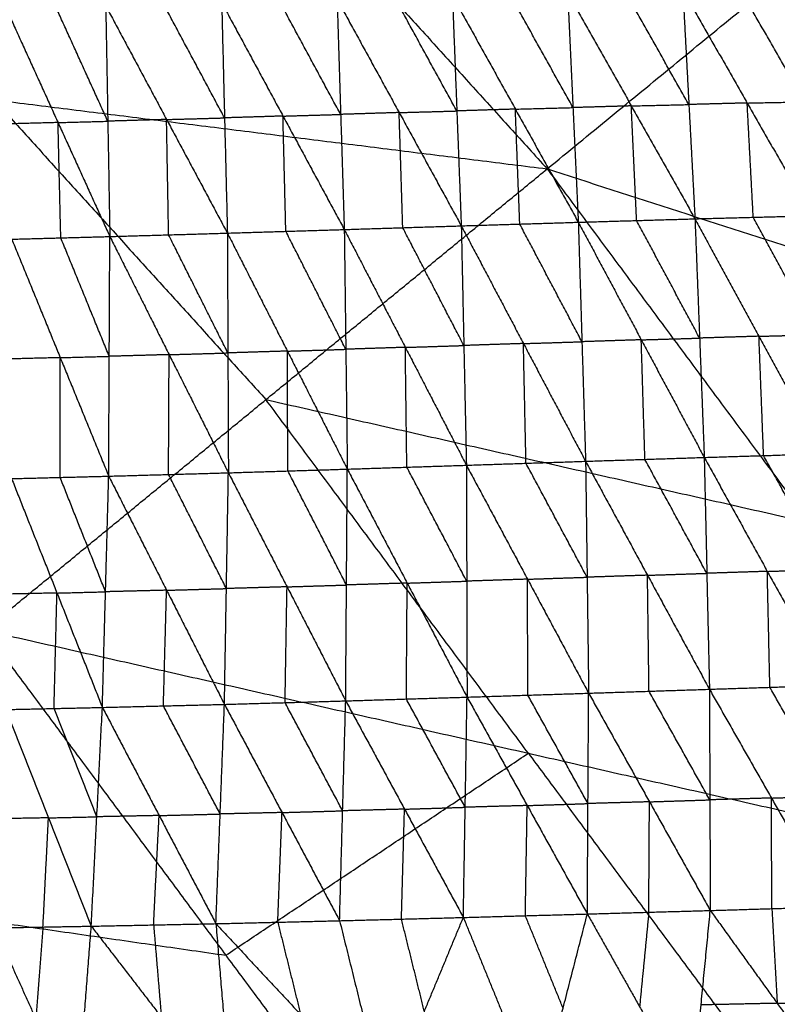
# Model space of a CAD drawing. Header units: millimetres. Extents: x -106 to 110, y -96 to 120.
# Tile 948 of 1020: x 59.65 to 66.49, y 55.78 to 64.67. Entities that reach past the tile are written whole.
import ezdxf

# ---------------------------------------------------------------- set-up
doc = ezdxf.new("R2010")
doc.units = ezdxf.units.MM
doc.header["$MEASUREMENT"] = 0
doc.layers.add('Default', color=7, linetype='Continuous', true_color=0x000000)

msp = doc.modelspace()

# ---------------------------------------------------------------- linework, layer by layer
at = {"layer": 'Default'}
for points in [[(59.0748, 69.211, 5.5886), (61.743, 66.2671, 5.5886), (64.4111, 63.3232, 5.5886)], [(64.4111, 63.3232, 5.5886), (66.6863, 65.1905, 6.2709), (68.9615, 67.0577, 6.9532)], [(63.596, 63.8457, -0.7202), (63.3159, 64.3567, -0.6645), (63.0358, 64.8677, -0.6088)], [(63.556, 64.8824, -0.5232), (63.596, 63.8457, -0.7202), (63.636, 62.8091, -0.9173)], [(63.556, 64.8824, -0.5232), (64.1237, 63.8621, -0.6346), (64.6914, 62.8417, -0.746)], [(64.6435, 63.8759, -0.544), (64.3596, 64.386, -0.4883), (64.0758, 64.8962, -0.4326)], [(64.5956, 64.91, -0.3419), (64.6435, 63.8759, -0.544), (64.6914, 62.8417, -0.746)], [(64.5956, 64.91, -0.3419), (65.1697, 63.8913, -0.4524), (65.7438, 62.8725, -0.5628)], [(65.6888, 63.9036, -0.3558), (65.4017, 64.413, -0.3006), (65.1147, 64.9223, -0.2454)], [(65.6338, 64.9347, -0.1488), (65.6888, 63.9036, -0.3558), (65.7438, 62.8725, -0.5628)], [(65.6338, 64.9347, -0.1488), (66.2146, 63.9174, -0.257), (66.7955, 62.9002, -0.3651)], [(66.7326, 63.9276, -0.1537), (66.4421, 64.4362, -0.0996), (66.1517, 64.9448, -0.0456)], [(60.4478, 63.7532, -1.1964), (60.2142, 64.2673, -1.1383), (59.9807, 64.7814, -1.0803)], [(60.4294, 64.7937, -1.0146), (60.4478, 63.7532, -1.1964), (60.4663, 62.7127, -1.3781)], [(60.4294, 64.7937, -1.0146), (60.978, 63.7686, -1.1225), (61.5266, 62.7434, -1.2305)], [(61.5008, 63.7833, -1.0438), (61.2265, 64.2958, -0.9898), (60.9522, 64.8084, -0.9359)], [(61.475, 64.8231, -0.8571), (61.5008, 63.7833, -1.0438), (61.5266, 62.7434, -1.2305)], [(61.475, 64.8231, -0.8571), (62.0279, 63.7995, -0.9676), (62.5808, 62.7759, -1.078)], [(62.5482, 63.8145, -0.8862), (62.2717, 64.3263, -0.831), (61.9953, 64.8381, -0.7757)], [(62.5156, 64.853, -0.6943), (62.5482, 63.8145, -0.8862), (62.5808, 62.7759, -1.078)], [(62.5156, 64.853, -0.6943), (63.0758, 63.8311, -0.8058), (63.636, 62.8091, -0.9173)], [(59.5319, 64.7691, -1.146), (59.9991, 63.7409, -1.2621), (60.4663, 62.7127, -1.3781)], [(54.4333, 64.5695, 4.6759), (59.4222, 63.9464, 5.1322), (64.4111, 63.3232, 5.5886)], [(59.4222, 63.9464, 5.1322), (60.6482, 62.5938, 5.1322), (61.8741, 61.2411, 5.1322)], [(65.1697, 63.8913, -0.4524), (64.9066, 63.8836, -0.4982), (64.6435, 63.8759, -0.544)], [(65.1697, 63.8913, -0.4524), (65.4292, 63.8974, -0.4041), (65.6888, 63.9036, -0.3558)], [(65.2176, 62.8571, -0.6544), (65.1936, 63.3742, -0.5534), (65.1697, 63.8913, -0.4524)], [(66.2146, 63.9174, -0.257), (65.9517, 63.9105, -0.3064), (65.6888, 63.9036, -0.3558)], [(66.2146, 63.9174, -0.257), (66.4736, 63.9225, -0.2053), (66.7326, 63.9276, -0.1537)], [(66.2696, 62.8864, -0.4639), (66.2421, 63.4019, -0.3605), (66.2146, 63.9174, -0.257)], [(62.0279, 63.7995, -0.9676), (61.7644, 63.7914, -1.0057), (61.5008, 63.7833, -1.0438)], [(62.0279, 63.7995, -0.9676), (62.2881, 63.807, -0.9269), (62.5482, 63.8145, -0.8862)], [(62.0537, 62.7597, -1.1542), (62.0408, 63.2796, -1.0609), (62.0279, 63.7995, -0.9676)], [(63.0758, 63.8311, -0.8058), (62.812, 63.8228, -0.846), (62.5482, 63.8145, -0.8862)], [(63.0758, 63.8311, -0.8058), (63.3359, 63.8384, -0.763), (63.596, 63.8457, -0.7202)], [(63.1084, 62.7925, -0.9976), (63.0921, 63.3118, -0.9017), (63.0758, 63.8311, -0.8058)], [(64.1237, 63.8621, -0.6346), (63.8598, 63.8539, -0.6774), (63.596, 63.8457, -0.7202)], [(64.1237, 63.8621, -0.6346), (64.3836, 63.869, -0.5893), (64.6435, 63.8759, -0.544)], [(64.1637, 62.8254, -0.8316), (64.1437, 63.3437, -0.7331), (64.1237, 63.8621, -0.6346)], [(59.9991, 63.7409, -1.2621), (59.778, 63.7349, -1.2921), (59.5569, 63.7288, -1.3222)], [(59.9991, 63.7409, -1.2621), (60.2235, 63.747, -1.2292), (60.4478, 63.7532, -1.1964)], [(60.0241, 62.7006, -1.4383), (60.0116, 63.2208, -1.3502), (59.9991, 63.7409, -1.2621)], [(60.978, 63.7686, -1.1225), (60.7129, 63.7609, -1.1594), (60.4478, 63.7532, -1.1964)], [(60.978, 63.7686, -1.1225), (61.2394, 63.7759, -1.0832), (61.5008, 63.7833, -1.0438)], [(60.9964, 62.728, -1.3043), (60.9872, 63.2483, -1.2134), (60.978, 63.7686, -1.1225)], [(59.3371, 59.1591, 4.6759), (61.8741, 61.2411, 5.1322), (64.4111, 63.3232, 5.5886)], [(64.4111, 63.3232, 5.5886), (66.7779, 60.132, 5.5886), (69.1447, 56.9408, 5.5886)], [(64.4111, 63.3232, 5.5886), (69.2252, 61.7672, 6.2709), (74.0392, 60.2112, 6.9532)], [(63.636, 62.8091, -0.9173), (64.1637, 62.8254, -0.8316), (64.6914, 62.8417, -0.746)], [(64.7243, 61.7631, -0.7812), (64.444, 62.2943, -0.8064), (64.1637, 62.8254, -0.8316)], [(64.6914, 62.8417, -0.746), (65.2176, 62.8571, -0.6544), (65.7438, 62.8725, -0.5628)], [(64.6914, 62.8417, -0.746), (64.7243, 61.7631, -0.7812), (64.7572, 60.6845, -0.8165)], [(64.6914, 62.8417, -0.746), (65.2594, 61.7805, -0.6931), (65.8275, 60.7193, -0.6402)], [(65.7856, 61.7959, -0.6015), (65.5016, 62.3265, -0.6279), (65.2176, 62.8571, -0.6544)], [(65.7438, 62.8725, -0.5628), (66.2696, 62.8864, -0.4639), (66.7955, 62.9002, -0.3651)], [(65.7438, 62.8725, -0.5628), (65.7856, 61.7959, -0.6015), (65.8275, 60.7193, -0.6402)], [(65.7438, 62.8725, -0.5628), (66.321, 61.8125, -0.5056), (66.8982, 60.7525, -0.4484)], [(66.8468, 61.8263, -0.4068), (66.5582, 62.3563, -0.4354), (66.2696, 62.8864, -0.4639)], [(60.4663, 62.7127, -1.3781), (60.9964, 62.728, -1.3043), (61.5266, 62.7434, -1.2305)], [(61.5266, 62.7434, -1.2305), (62.0537, 62.7597, -1.1542), (62.5808, 62.7759, -1.078)], [(61.5266, 62.7434, -1.2305), (61.5311, 61.662, -1.2532), (61.5356, 60.5805, -1.276)], [(61.5266, 62.7434, -1.2305), (62.0674, 61.6786, -1.1816), (62.6082, 60.6138, -1.1328)], [(62.5945, 61.6949, -1.1054), (62.3241, 62.2273, -1.1298), (62.0537, 62.7597, -1.1542)], [(62.5808, 62.7759, -1.078), (63.1084, 62.7925, -0.9976), (63.636, 62.8091, -0.9173)], [(62.5808, 62.7759, -1.078), (62.5945, 61.6949, -1.1054), (62.6082, 60.6138, -1.1328)], [(62.5808, 62.7759, -1.078), (63.1315, 61.7124, -1.0292), (63.6822, 60.6488, -0.9803)], [(63.6591, 61.729, -0.9488), (63.3837, 62.2608, -0.9732), (63.1084, 62.7925, -0.9976)], [(63.636, 62.8091, -0.9173), (63.6591, 61.729, -0.9488), (63.6822, 60.6488, -0.9803)], [(63.636, 62.8091, -0.9173), (64.1966, 61.7468, -0.8669), (64.7572, 60.6845, -0.8165)], [(59.5819, 62.6885, -1.4984), (60.0241, 62.7006, -1.4383), (60.4663, 62.7127, -1.3781)], [(59.5819, 62.6885, -1.4984), (60.019, 61.6194, -1.456), (60.4561, 60.5502, -1.4137)], [(60.4612, 61.6315, -1.3959), (60.2426, 62.166, -1.4171), (60.0241, 62.7006, -1.4383)], [(60.4561, 60.5502, -1.4137), (60.4612, 61.6315, -1.3959), (60.4663, 62.7127, -1.3781)], [(60.4663, 62.7127, -1.3781), (61.0009, 61.6466, -1.3271), (61.5356, 60.5805, -1.276)], [(61.5311, 61.662, -1.2532), (61.2638, 62.195, -1.2788), (60.9964, 62.728, -1.3043)], [(64.1966, 61.7468, -0.8669), (64.4605, 61.755, -0.8241), (64.7243, 61.7631, -0.7812)], [(65.2594, 61.7805, -0.6931), (64.9919, 61.7718, -0.7372), (64.7243, 61.7631, -0.7812)], [(65.2594, 61.7805, -0.6931), (65.5225, 61.7882, -0.6473), (65.7856, 61.7959, -0.6015)], [(65.2923, 60.7019, -0.7283), (65.2759, 61.2412, -0.7107), (65.2594, 61.7805, -0.6931)], [(66.321, 61.8125, -0.5056), (66.0533, 61.8042, -0.5535), (65.7856, 61.7959, -0.6015)], [(66.321, 61.8125, -0.5056), (66.5839, 61.8194, -0.4562), (66.8468, 61.8263, -0.4068)], [(66.3628, 60.7359, -0.5443), (66.3419, 61.2742, -0.5249), (66.321, 61.8125, -0.5056)], [(62.0674, 61.6786, -1.1816), (61.7992, 61.6703, -1.2174), (61.5311, 61.662, -1.2532)], [(62.0674, 61.6786, -1.1816), (62.3309, 61.6867, -1.1435), (62.5945, 61.6949, -1.1054)], [(62.0719, 60.5972, -1.2044), (62.0696, 61.1379, -1.193), (62.0674, 61.6786, -1.1816)], [(63.1315, 61.7124, -1.0292), (62.863, 61.7036, -1.0673), (62.5945, 61.6949, -1.1054)], [(63.1315, 61.7124, -1.0292), (63.3953, 61.7207, -0.989), (63.6591, 61.729, -0.9488)], [(63.1452, 60.6313, -1.0566), (63.1383, 61.1718, -1.0429), (63.1315, 61.7124, -1.0292)], [(64.1966, 61.7468, -0.8669), (63.9278, 61.7379, -0.9078), (63.6591, 61.729, -0.9488)], [(64.2197, 60.6667, -0.8984), (64.2082, 61.2067, -0.8826), (64.1966, 61.7468, -0.8669)], [(60.019, 61.6194, -1.456), (59.8, 61.6138, -1.4831), (59.581, 61.6082, -1.5102)], [(60.0181, 60.539, -1.4679), (60.0186, 61.0792, -1.4619), (60.019, 61.6194, -1.456)], [(60.019, 61.6194, -1.456), (60.2401, 61.6254, -1.426), (60.4612, 61.6315, -1.3959)], [(61.0009, 61.6466, -1.3271), (60.7311, 61.639, -1.3615), (60.4612, 61.6315, -1.3959)], [(60.9958, 60.5654, -1.3448), (60.9984, 61.106, -1.336), (61.0009, 61.6466, -1.3271)], [(61.0009, 61.6466, -1.3271), (61.266, 61.6543, -1.2902), (61.5311, 61.662, -1.2532)], [(61.8741, 61.2411, 5.1322), (64.326, 60.6866, 5.3604), (66.7779, 60.132, 5.5886)], [(64.2409, 58.0499, 5.1322), (63.0575, 59.6455, 5.1322), (61.8741, 61.2411, 5.1322)], [(64.7572, 60.6845, -0.8165), (65.2923, 60.7019, -0.7283), (65.8275, 60.7193, -0.6402)], [(65.8508, 59.6732, -0.4679), (65.5716, 60.1875, -0.5981), (65.2923, 60.7019, -0.7283)], [(65.8275, 60.7193, -0.6402), (66.3628, 60.7359, -0.5443), (66.8982, 60.7525, -0.4484)], [(65.8275, 60.7193, -0.6402), (65.8508, 59.6732, -0.4679), (65.8741, 58.6272, -0.2956)], [(65.8275, 60.7193, -0.6402), (66.3961, 59.6909, -0.3744), (66.9648, 58.6625, -0.1087)], [(66.9315, 59.7075, -0.2786), (66.6472, 60.2217, -0.4114), (66.3628, 60.7359, -0.5443)], [(61.5356, 60.5805, -1.276), (62.0719, 60.5972, -1.2044), (62.6082, 60.6138, -1.1328)], [(62.5935, 58.5222, -0.7705), (62.6008, 59.568, -0.9516), (62.6082, 60.6138, -1.1328)], [(62.6082, 60.6138, -1.1328), (63.1452, 60.6313, -1.0566), (63.6822, 60.6488, -0.9803)], [(62.6082, 60.6138, -1.1328), (63.1482, 59.585, -0.8787), (63.6882, 58.5562, -0.6247)], [(63.6852, 59.6025, -0.8025), (63.4152, 60.1169, -0.9295), (63.1452, 60.6313, -1.0566)], [(63.6822, 60.6488, -0.9803), (64.2197, 60.6667, -0.8984), (64.7572, 60.6845, -0.8165)], [(63.6822, 60.6488, -0.9803), (63.6852, 59.6025, -0.8025), (63.6882, 58.5562, -0.6247)], [(63.6822, 60.6488, -0.9803), (64.2334, 59.6203, -0.7234), (64.7846, 58.5917, -0.4665)], [(64.7709, 59.6381, -0.6415), (64.4953, 60.1524, -0.77), (64.2197, 60.6667, -0.8984)], [(64.7572, 60.6845, -0.8165), (64.7709, 59.6381, -0.6415), (64.7846, 58.5917, -0.4665)], [(64.7572, 60.6845, -0.8165), (65.3156, 59.6558, -0.556), (65.8741, 58.6272, -0.2956)], [(59.5802, 60.5278, -1.5221), (60.0181, 60.539, -1.4679), (60.4561, 60.5502, -1.4137)], [(59.5802, 60.5278, -1.5221), (59.9896, 59.4955, -1.278), (60.399, 58.4632, -1.0339)], [(60.4275, 59.5067, -1.2238), (60.2228, 60.0229, -1.3458), (60.0181, 60.539, -1.4679)], [(60.399, 58.4632, -1.0339), (60.4275, 59.5067, -1.2238), (60.4561, 60.5502, -1.4137)], [(60.4561, 60.5502, -1.4137), (60.9958, 60.5654, -1.3448), (61.5356, 60.5805, -1.276)], [(60.4561, 60.5502, -1.4137), (60.9781, 59.5205, -1.1597), (61.5, 58.4908, -0.9058)], [(61.5178, 59.5357, -1.0909), (61.2568, 60.0505, -1.2179), (60.9958, 60.5654, -1.3448)], [(61.5, 58.4908, -0.9058), (61.5178, 59.5357, -1.0909), (61.5356, 60.5805, -1.276)], [(61.5356, 60.5805, -1.276), (62.0645, 59.5514, -1.0232), (62.5935, 58.5222, -0.7705)], [(62.6008, 59.568, -0.9516), (62.3364, 60.0826, -1.078), (62.0719, 60.5972, -1.2044)], [(64.2334, 59.6203, -0.7234), (64.5022, 59.6292, -0.6825), (64.7709, 59.6381, -0.6415)], [(65.3156, 59.6558, -0.556), (65.0433, 59.647, -0.5988), (64.7709, 59.6381, -0.6415)], [(65.3156, 59.6558, -0.556), (65.5832, 59.6645, -0.5119), (65.8508, 59.6732, -0.4679)], [(65.3293, 58.6094, -0.3811), (65.3225, 59.1326, -0.4685), (65.3156, 59.6558, -0.556)], [(66.3961, 59.6909, -0.3744), (66.1235, 59.682, -0.4212), (65.8508, 59.6732, -0.4679)], [(66.3961, 59.6909, -0.3744), (66.6638, 59.6992, -0.3265), (66.9315, 59.7075, -0.2786)], [(66.4194, 58.6448, -0.2022), (66.4078, 59.1678, -0.2883), (66.3961, 59.6909, -0.3744)], [(60.9781, 59.5205, -1.1597), (61.2479, 59.5281, -1.1253), (61.5178, 59.5357, -1.0909)], [(62.0645, 59.5514, -1.0232), (61.7912, 59.5435, -1.0571), (61.5178, 59.5357, -1.0909)], [(62.0468, 58.5065, -0.8381), (62.0557, 59.0289, -0.9307), (62.0645, 59.5514, -1.0232)], [(62.0645, 59.5514, -1.0232), (62.3327, 59.5597, -0.9874), (62.6008, 59.568, -0.9516)], [(63.1482, 59.585, -0.8787), (62.8745, 59.5765, -0.9152), (62.6008, 59.568, -0.9516)], [(63.1409, 58.5392, -0.6976), (63.1445, 59.0621, -0.7882), (63.1482, 59.585, -0.8787)], [(63.1482, 59.585, -0.8787), (63.4167, 59.5938, -0.8406), (63.6852, 59.6025, -0.8025)], [(64.2334, 59.6203, -0.7234), (63.9593, 59.6114, -0.763), (63.6852, 59.6025, -0.8025)], [(64.2364, 58.574, -0.5456), (64.2349, 59.0971, -0.6345), (64.2334, 59.6203, -0.7234)], [(59.9896, 59.4955, -1.278), (59.7716, 59.4907, -1.3023), (59.5537, 59.4858, -1.3265)], [(59.9631, 58.4535, -1.0824), (59.9763, 58.9745, -1.1802), (59.9896, 59.4955, -1.278)], [(59.9896, 59.4955, -1.278), (60.2086, 59.5011, -1.2509), (60.4275, 59.5067, -1.2238)], [(60.9781, 59.5205, -1.1597), (60.7028, 59.5136, -1.1918), (60.4275, 59.5067, -1.2238)], [(60.9495, 58.477, -0.9699), (60.9638, 58.9988, -1.0648), (60.9781, 59.5205, -1.1597)], [(59.3371, 59.1591, 4.6759), (61.512, 56.2265, 4.6759), (63.6869, 53.294, 4.6759)], [(59.3371, 59.1591, 4.6759), (64.2409, 58.0499, 5.1322), (69.1447, 56.9408, 5.5886)], [(65.8741, 58.6272, -0.2956), (66.4194, 58.6448, -0.2022), (66.9648, 58.6625, -0.1087)], [(66.9787, 57.6631, 0.2954), (66.6991, 58.1539, 0.0466), (66.4194, 58.6448, -0.2022)], [(62.5935, 58.5222, -0.7705), (63.1409, 58.5392, -0.6976), (63.6882, 58.5562, -0.6247)], [(63.6548, 56.5679, 0.2009), (63.6715, 57.5621, -0.2119), (63.6882, 58.5562, -0.6247)], [(63.6882, 58.5562, -0.6247), (64.2364, 58.574, -0.5456), (64.7846, 58.5917, -0.4665)], [(63.6882, 58.5562, -0.6247), (64.2306, 57.5777, -0.1355), (64.773, 56.5992, 0.3536)], [(64.7788, 57.5955, -0.0564), (64.5076, 58.0847, -0.301), (64.2364, 58.574, -0.5456)], [(64.773, 56.5992, 0.3536), (64.7788, 57.5955, -0.0564), (64.7846, 58.5917, -0.4665)], [(64.7846, 58.5917, -0.4665), (65.3293, 58.6094, -0.3811), (65.8741, 58.6272, -0.2956)], [(64.7846, 58.5917, -0.4665), (65.3332, 57.6113, 0.0262), (65.8819, 56.6309, 0.5189)], [(65.878, 57.629, 0.1116), (65.6037, 58.1192, -0.1347), (65.3293, 58.6094, -0.3811)], [(65.8741, 58.6272, -0.2956), (65.878, 57.629, 0.1116), (65.8819, 56.6309, 0.5189)], [(65.8741, 58.6272, -0.2956), (66.4333, 57.6454, 0.202), (66.9926, 56.6636, 0.6995)], [(60.399, 58.4632, -1.0339), (60.9495, 58.477, -0.9699), (61.5, 58.4908, -0.9058)], [(61.4614, 57.5013, -0.4866), (61.2055, 57.9892, -0.7283), (60.9495, 58.477, -0.9699)], [(61.4228, 56.5118, -0.0675), (61.4614, 57.5013, -0.4866), (61.5, 58.4908, -0.9058)], [(61.5, 58.4908, -0.9058), (62.0468, 58.5065, -0.8381), (62.5935, 58.5222, -0.7705)], [(61.5, 58.4908, -0.9058), (62.0193, 57.5146, -0.4224), (62.5385, 56.5384, 0.061)], [(62.566, 57.5303, -0.3547), (62.3064, 58.0184, -0.5964), (62.0468, 58.5065, -0.8381)], [(62.5385, 56.5384, 0.061), (62.566, 57.5303, -0.3547), (62.5935, 58.5222, -0.7705)], [(62.5935, 58.5222, -0.7705), (63.1242, 57.545, -0.2848), (63.6548, 56.5679, 0.2009)], [(63.6715, 57.5621, -0.2119), (63.4062, 58.0506, -0.4547), (63.1409, 58.5392, -0.6976)], [(59.5272, 58.4438, -1.131), (59.9631, 58.4535, -1.0824), (60.399, 58.4632, -1.0339)], [(59.5272, 58.4438, -1.131), (59.9131, 57.4665, -0.659), (60.2989, 56.4892, -0.187)], [(60.349, 57.4762, -0.6104), (60.156, 57.9649, -0.8464), (59.9631, 58.4535, -1.0824)], [(60.2989, 56.4892, -0.187), (60.349, 57.4762, -0.6104), (60.399, 58.4632, -1.0339)], [(60.399, 58.4632, -1.0339), (60.9109, 57.4875, -0.5507), (61.4228, 56.5118, -0.0675)], [(61.512, 56.2265, 4.6759), (62.8764, 57.1382, 4.904), (64.2409, 58.0499, 5.1322)], [(64.2409, 58.0499, 5.1322), (65.3283, 56.5837, 5.1322), (66.4158, 55.1174, 5.1322)], [(64.2306, 57.5777, -0.1355), (63.9511, 57.5699, -0.1737), (63.6715, 57.5621, -0.2119)], [(64.2139, 56.5835, 0.2773), (64.2223, 57.0806, 0.0709), (64.2306, 57.5777, -0.1355)], [(64.2306, 57.5777, -0.1355), (64.5047, 57.5866, -0.096), (64.7788, 57.5955, -0.0564)], [(65.3332, 57.6113, 0.0262), (65.056, 57.6034, -0.0151), (64.7788, 57.5955, -0.0564)], [(65.3274, 56.6151, 0.4362), (65.3303, 57.1132, 0.2312), (65.3332, 57.6113, 0.0262)], [(65.3332, 57.6113, 0.0262), (65.6056, 57.6202, 0.0689), (65.878, 57.629, 0.1116)], [(66.4333, 57.6454, 0.202), (66.1556, 57.6372, 0.1568), (65.878, 57.629, 0.1116)], [(66.4333, 57.6454, 0.202), (66.706, 57.6542, 0.2487), (66.9787, 57.6631, 0.2954)], [(66.4372, 56.6473, 0.6092), (66.4353, 57.1463, 0.4056), (66.4333, 57.6454, 0.202)], [(60.9109, 57.4875, -0.5507), (61.1862, 57.4944, -0.5187), (61.4614, 57.5013, -0.4866)], [(62.0193, 57.5146, -0.4224), (61.7404, 57.508, -0.4545), (61.4614, 57.5013, -0.4866)], [(61.9807, 56.5251, -0.0032), (62, 57.0198, -0.2128), (62.0193, 57.5146, -0.4224)], [(62.0193, 57.5146, -0.4224), (62.2927, 57.5224, -0.3886), (62.566, 57.5303, -0.3547)], [(63.1242, 57.545, -0.2848), (62.8451, 57.5377, -0.3198), (62.566, 57.5303, -0.3547)], [(63.0967, 56.5531, 0.1309), (63.1104, 57.0491, -0.0769), (63.1242, 57.545, -0.2848)], [(63.1242, 57.545, -0.2848), (63.3978, 57.5536, -0.2483), (63.6715, 57.5621, -0.2119)], [(59.9131, 57.4665, -0.659), (59.6953, 57.4627, -0.6806), (59.4776, 57.459, -0.7023)], [(59.8634, 56.4816, -0.2303), (59.8882, 56.9741, -0.4446), (59.9131, 57.4665, -0.659)], [(59.9131, 57.4665, -0.659), (60.131, 57.4714, -0.6347), (60.349, 57.4762, -0.6104)], [(60.9109, 57.4875, -0.5507), (60.6299, 57.4818, -0.5806), (60.349, 57.4762, -0.6104)], [(60.8609, 56.5005, -0.1272), (60.8859, 56.994, -0.339), (60.9109, 57.4875, -0.5507)], [(56.6243, 56.9328, 4.4319), (59.0681, 56.5796, 4.5539), (61.512, 56.2265, 4.6759)], [(63.6869, 53.294, 4.6759), (66.4158, 55.1174, 5.1322), (69.1447, 56.9408, 5.5886)], [(64.773, 56.5992, 0.3536), (65.3274, 56.6151, 0.4362), (65.8819, 56.6309, 0.5189)], [(65.3274, 56.6151, 0.4362), (65.2859, 56.1889, 0.7361), (65.2443, 55.7627, 1.036)], [(65.7156, 54.9262, 1.7184), (65.7987, 55.7785, 1.1186), (65.8819, 56.6309, 0.5189)], [(65.8819, 56.6309, 0.5189), (66.4372, 56.6473, 0.6092), (66.9926, 56.6636, 0.6995)], [(65.8819, 56.6309, 0.5189), (66.4854, 55.793, 1.2232), (67.089, 54.9551, 1.9275)], [(66.4372, 56.6473, 0.6092), (66.4613, 56.2201, 0.9162), (66.4854, 55.793, 1.2232)], [(60.2989, 56.4892, -0.187), (60.8609, 56.5005, -0.1272), (61.4228, 56.5118, -0.0675)], [(61.4228, 56.5118, -0.0675), (61.9807, 56.5251, -0.0032), (62.5385, 56.5384, 0.061)], [(61.4228, 56.5118, -0.0675), (61.493, 55.68, 0.5671), (61.5632, 54.8483, 1.2017)], [(61.4228, 56.5118, -0.0675), (62.1869, 55.6921, 0.6444), (62.9509, 54.8723, 1.3562)], [(61.9807, 56.5251, -0.0032), (62.0838, 56.1086, 0.3206), (62.1869, 55.6921, 0.6444)], [(62.5385, 56.5384, 0.061), (63.0967, 56.5531, 0.1309), (63.6548, 56.5679, 0.2009)], [(62.5385, 56.5384, 0.061), (62.7447, 55.7053, 0.7086), (62.9509, 54.8723, 1.3562)], [(62.9509, 54.8723, 1.3562), (63.3029, 55.7201, 0.7785), (63.6548, 56.5679, 0.2009)], [(63.3029, 55.7201, 0.7785), (63.1998, 56.1366, 0.4547), (63.0967, 56.5531, 0.1309)], [(63.6548, 56.5679, 0.2009), (64.2139, 56.5835, 0.2773), (64.773, 56.5992, 0.3536)], [(63.6548, 56.5679, 0.2009), (63.995, 55.7334, 0.8645), (64.3353, 54.8989, 1.5282)], [(64.5541, 55.7491, 0.9409), (64.384, 56.1663, 0.6091), (64.2139, 56.5835, 0.2773)], [(64.3353, 54.8989, 1.5282), (64.5541, 55.7491, 0.9409), (64.773, 56.5992, 0.3536)], [(64.773, 56.5992, 0.3536), (65.2443, 55.7627, 1.036), (65.7156, 54.9262, 1.7184)], [(59.4279, 56.4741, -0.2737), (59.8634, 56.4816, -0.2303), (60.2989, 56.4892, -0.187)], [(59.4279, 56.4741, -0.2737), (59.799, 55.6514, 0.3947), (60.1701, 54.8287, 1.063)], [(59.8634, 56.4816, -0.2303), (59.8312, 56.0665, 0.0822), (59.799, 55.6514, 0.3947)], [(60.1701, 54.8287, 1.063), (60.2345, 55.6589, 0.438), (60.2989, 56.4892, -0.187)], [(60.2989, 56.4892, -0.187), (60.931, 55.6687, 0.5074), (61.5632, 54.8483, 1.2017)], [(60.8609, 56.5005, -0.1272), (60.8959, 56.0846, 0.1901), (60.931, 55.6687, 0.5074)], [(66.4854, 55.793, 1.2232), (66.7631, 55.8012, 1.2684), (67.0408, 55.8094, 1.3135)], [(66.4854, 55.793, 1.2232), (66.1421, 55.7858, 1.1709), (65.7987, 55.7785, 1.1186)]]:
    msp.add_open_spline(points, degree=2, dxfattribs=at)

doc.saveas('drawing.dxf')
